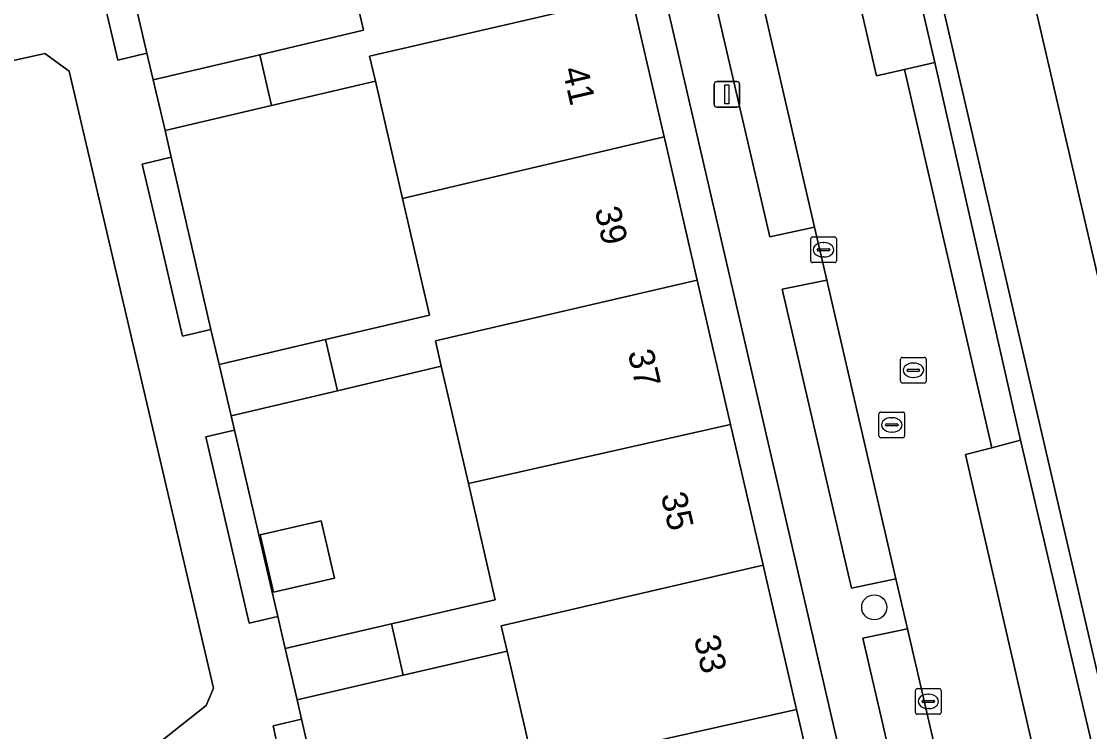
# Model space of a CAD drawing. Extents: x 156412 to 157779, y 382335 to 383768.
# Drawn here: x 156925.07 to 156966.74, y 383067.34 to 383095.03 of the extents above; entities that cross this region are included whole.
import ezdxf

# ---------------------------------------------------------------- set-up
doc = ezdxf.new("R2010")
doc.units = 0
for name, color, linetype in [('IMGEO_Berm_groen', 7, 'Continuous'), ('IMGEO_Berm_open', 7, 'Continuous'), ('IMGEO_Boom', 7, 'Continuous'), ('IMGEO_Erf', 7, 'Continuous'), ('IMGEO_Fietspad_gesloten', 7, 'Continuous'), ('IMGEO_Groenvoorziening', 7, 'Continuous'), ('IMGEO_Haag', 7, 'Continuous'), ('IMGEO_Kolk', 7, 'Continuous'), ('IMGEO_Lichtmast', 7, 'Continuous'), ('IMGEO_Pand', 7, 'Continuous'), ('IMGEO_Pand_nummerreeks', 7, 'Continuous'), ('IMGEO_Parkeervlak_open', 7, 'Continuous'), ('IMGEO_Rijbaan_lokaal_gesloten', 7, 'Continuous'), ('IMGEO_Rioolput', 7, 'Continuous'), ('IMGEO_Voetpad_open', 7, 'Continuous')]:
    doc.layers.add(name, color=color, linetype=linetype)

msp = doc.modelspace()

# ---------------------------------------------------------------- linework, layer by layer
at = {"layer": 'IMGEO_Berm_groen'}
msp.add_lwpolyline([(156961.894, 383121.934), (156960.392, 383128.494), (156960.249, 383129.114), (156956.998, 383128.424), (156976.896, 383042.722), (156978.21, 383036.937), (156979.748, 383030.207)], dxfattribs=at)
at = {"layer": 'IMGEO_Berm_open'}
msp.add_lwpolyline([(156960.7, 383093.429), (156959.518, 383093.157), (156962.929, 383078.41), (156964.042, 383078.699)], close=True, dxfattribs=at)
at = {"layer": 'IMGEO_Boom'}
msp.add_circle((156958.336, 383072.189), 0.489, dxfattribs=at)
at = {"layer": 'IMGEO_Erf'}
for points in [[(156944.482, 383120.619), (156935.868, 383123.785), (156935.441, 383122.675), (156936.383, 383122.32), (156943.393, 383119.681), (156945.012, 383112.686), (156946.295, 383107.14), (156947.592, 383101.536), (156948.865, 383096.039), (156950.137, 383090.537), (156950.163, 383090.429), (156951.432, 383084.946), (156952.735, 383079.313), (156954.003, 383073.835), (156955.306, 383068.207), (156956.573, 383062.732), (156957.857, 383057.182), (156957.895, 383057.017), (156959.187, 383051.436), (156960.408, 383051.718)], [(156937.364, 383099.238), (156936.307, 383103.808), (156932.258, 383102.854), (156928.092, 383101.872), (156929.966, 383093.793), (156930.21, 383092.757), (156934.367, 383093.735), (156938.417, 383094.687)], [(156928.092, 383101.872), (156926.935, 383101.599), (156928.834, 383093.527), (156929.966, 383093.793)], [(156926.93, 383093.098), (156925.984, 383093.777), (156917.174, 383091.826), (156925.855, 383063.273), (156932.278, 383068.364), (156932.558, 383069.033)], [(156939.934, 383088.129), (156938.877, 383092.699), (156934.827, 383091.749), (156930.674, 383090.774), (156930.916, 383089.738), (156932.466, 383083.023), (156932.787, 383081.655), (156936.937, 383082.628), (156940.987, 383083.578)], [(156930.916, 383089.738), (156929.785, 383089.473), (156930.418, 383086.773), (156931.358, 383082.763), (156932.466, 383083.023)], [(156942.504, 383077.02), (156941.447, 383081.59), (156937.398, 383080.635), (156933.256, 383079.658), (156933.388, 383079.097), (156935.073, 383071.831), (156935.364, 383070.577), (156939.502, 383071.538), (156943.554, 383072.479)], [(156933.388, 383079.097), (156932.27, 383078.835), (156932.982, 383075.772), (156933.957, 383071.572), (156935.073, 383071.831)], [(156934.384, 383075.014), (156936.767, 383075.565), (156937.284, 383073.329), (156934.9, 383072.779)], [(156945.073, 383065.911), (156944.016, 383070.481), (156939.963, 383069.542), (156935.822, 383068.583), (156935.996, 383067.826), (156937.646, 383060.695), (156937.934, 383059.455), (156942.074, 383060.418), (156946.126, 383061.36)], [(156935.996, 383067.826), (156934.888, 383067.568), (156935.001, 383067.082), (156936.546, 383060.439), (156937.646, 383060.695)]]:
    msp.add_lwpolyline(points, close=True, dxfattribs=at)
at = {"layer": 'IMGEO_Fietspad_gesloten'}
msp.add_lwpolyline([(156979.748, 383030.207), (156978.21, 383036.937), (156976.896, 383042.722), (156956.998, 383128.424), (156956.546, 383130.37), (156955.674, 383134.126), (156940.9, 383198.361), (156937.468, 383197.57), (156952.257, 383133.383), (156953.127, 383129.634), (156953.568, 383127.732), (156973.443, 383042.041), (156976.279, 383030.186), (156976.49, 383029.242), (156976.733, 383028.151)], dxfattribs=at)
at = {"layer": 'IMGEO_Groenvoorziening'}
msp.add_lwpolyline([(156953.568, 383127.732), (156953.377, 383127.689), (156952.823, 383127.564), (156955.248, 383116.782), (156960.7, 383093.429), (156964.042, 383078.699), (156968.17, 383061.165), (156971.481, 383046.514), (156975.636, 383029.052), (156976.28, 383029.196), (156976.49, 383029.242), (156976.279, 383030.186), (156973.443, 383042.041)], close=True, dxfattribs=at)
at = {"layer": 'IMGEO_Haag'}
msp.add_lwpolyline([(156953.568, 383127.732), (156953.377, 383127.689), (156952.823, 383127.564), (156955.248, 383116.782), (156960.7, 383093.429), (156964.042, 383078.699), (156968.17, 383061.165), (156971.481, 383046.514), (156975.636, 383029.052), (156976.28, 383029.196), (156976.49, 383029.242), (156976.279, 383030.186), (156973.443, 383042.041)], close=True, dxfattribs=at)
at = {"layer": 'IMGEO_Kolk'}
for p, q in [((156955.858, 383085.702), (156955.858, 383086.554)), ((156955.933, 383086.628), (156956.785, 383086.628)), ((156956.346, 383086.408), (156956.371, 383086.408)), ((156956.859, 383086.554), (156956.859, 383085.702)), ((156956.117, 383086.122), (156956.117, 383086.134)), ((156956.555, 383086.085), (156956.157, 383086.085)), ((156956.16, 383086.171), (156956.558, 383086.171)), ((156956.369, 383085.848), (156956.344, 383085.848)), ((156956.601, 383086.134), (156956.601, 383086.122)), ((156956.785, 383085.628), (156955.933, 383085.628)), ((156959.945, 383068.092), (156959.945, 383068.944)), ((156960.02, 383069.018), (156960.872, 383069.018)), ((156960.433, 383068.798), (156960.458, 383068.798)), ((156960.946, 383068.944), (156960.946, 383068.092)), ((156960.204, 383068.512), (156960.204, 383068.524)), ((156960.642, 383068.475), (156960.244, 383068.475)), ((156960.247, 383068.561), (156960.645, 383068.561)), ((156960.688, 383068.524), (156960.688, 383068.512)), ((156960.872, 383068.018), (156960.02, 383068.018)), ((156960.456, 383068.238), (156960.431, 383068.238))]:
    msp.add_line(p, q, dxfattribs=at)
for points in [[(156955.858, 383085.702), (156955.858, 383086.554)], [(156955.933, 383086.628), (156956.785, 383086.628)], [(156956.859, 383086.554), (156956.859, 383085.702)], [(156956.785, 383085.628), (156955.933, 383085.628)], [(156959.945, 383068.092), (156959.945, 383068.944)], [(156960.02, 383069.018), (156960.872, 383069.018)], [(156960.946, 383068.944), (156960.946, 383068.092)], [(156960.872, 383068.018), (156960.02, 383068.018)]]:
    msp.add_lwpolyline(points, dxfattribs=at)
for centre, radius, start, end in [((156955.935, 383086.552), 0.0765, 91.552, 178.448), ((156955.935, 383086.552), 0.0765, 91.552, 178.448), ((156956.783, 383086.552), 0.0765, 1.552, 88.448), ((156956.783, 383086.552), 0.0765, 1.552, 88.448), ((156956.157, 383086.131), 0.0403, 85.8775, 175.7526), ((156956.154, 383086.121), 0.0366, 178.938, 274.7102), ((156956.558, 383086.128), 0.043, 264.8664, 352.4533), ((156956.562, 383086.133), 0.0386, 1.7309, 96.639), ((156955.935, 383085.704), 0.0765, 181.552, 268.448), ((156955.935, 383085.704), 0.0765, 181.552, 268.448), ((156956.783, 383085.704), 0.0765, 271.552, 358.448), ((156956.783, 383085.704), 0.0765, 271.552, 358.448), ((156960.022, 383068.942), 0.0765, 91.552, 178.448), ((156960.022, 383068.942), 0.0765, 91.552, 178.448), ((156960.87, 383068.942), 0.0765, 1.552, 88.448), ((156960.87, 383068.942), 0.0765, 1.552, 88.448), ((156960.244, 383068.521), 0.0403, 85.8775, 175.7526), ((156960.241, 383068.511), 0.0366, 178.938, 274.7102), ((156960.645, 383068.518), 0.043, 264.8664, 352.4533), ((156960.649, 383068.523), 0.0386, 1.7309, 96.639), ((156960.022, 383068.094), 0.0765, 181.552, 268.448), ((156960.022, 383068.094), 0.0765, 181.552, 268.448), ((156960.87, 383068.094), 0.0765, 271.552, 358.448), ((156960.87, 383068.094), 0.0765, 271.552, 358.448)]:
    msp.add_arc(centre, radius, start, end, dxfattribs=at)
for centre, major_axis, ratio, start_param, end_param in [((156956.345, 383086.128), (-0.387, 0.002), 0.722429, 4.712389, 7.853982), ((156956.37, 383086.128), (-0.39, 0.002), 0.717154, 1.570796, 4.712389), ((156960.432, 383068.518), (-0.387, 0.002), 0.722429, 4.712389, 7.853982), ((156960.457, 383068.518), (-0.39, 0.002), 0.717154, 1.570796, 4.712389)]:
    msp.add_ellipse(centre, major_axis=major_axis, ratio=ratio, start_param=start_param, end_param=end_param, dxfattribs=at)
at = {"layer": 'IMGEO_Lichtmast'}
for p, q in [((156952.094, 383091.789), (156952.094, 383092.589)), ((156952.094, 383092.589), (156952.094, 383091.789)), ((156952.194, 383092.689), (156952.984, 383092.689)), ((156952.984, 383092.689), (156952.194, 383092.689)), ((156953.084, 383092.589), (156953.084, 383091.789)), ((156953.084, 383091.789), (156953.084, 383092.589)), ((156952.984, 383091.689), (156952.194, 383091.689)), ((156952.194, 383091.689), (156952.984, 383091.689))]:
    msp.add_line(p, q, dxfattribs=at)
msp.add_lwpolyline([(156952.514, 383092.564), (156952.664, 383092.564), (156952.664, 383091.814), (156952.514, 383091.814), (156952.514, 383092.564)], dxfattribs=at)
for centre, start, end in [((156952.194, 383092.589), 90, 180), ((156952.194, 383092.589), 90, 180), ((156952.984, 383092.589), 0, 90), ((156952.984, 383092.589), 360, 90), ((156952.194, 383091.789), 180, 270), ((156952.194, 383091.789), 180, 270), ((156952.984, 383091.789), 270, 0), ((156952.984, 383091.789), 270, 0)]:
    msp.add_arc(centre, 0.1, start, end, dxfattribs=at)
at = {"layer": 'IMGEO_Pand'}
for points in [[(156937.364, 383099.238), (156938.417, 383094.687), (156934.367, 383093.735), (156934.827, 383091.749), (156938.877, 383092.699), (156938.649, 383093.684), (156948.865, 383096.039), (156947.592, 383101.536)], [(156948.865, 383096.039), (156938.649, 383093.684), (156938.877, 383092.699), (156939.934, 383088.129), (156950.137, 383090.537)], [(156934.367, 383093.735), (156930.21, 383092.757), (156930.674, 383090.774), (156934.827, 383091.749)], [(156951.432, 383084.946), (156950.163, 383090.429), (156950.137, 383090.537), (156939.934, 383088.129), (156940.987, 383083.578), (156936.937, 383082.628), (156937.398, 383080.635), (156941.447, 383081.59), (156941.219, 383082.575)], [(156941.447, 383081.59), (156942.504, 383077.02), (156952.735, 383079.313), (156951.432, 383084.946), (156941.219, 383082.575)], [(156937.398, 383080.635), (156936.937, 383082.628), (156932.787, 383081.655), (156933.256, 383079.658)], [(156954.003, 383073.835), (156952.735, 383079.313), (156942.504, 383077.02), (156943.554, 383072.479), (156939.502, 383071.538), (156939.963, 383069.542), (156944.016, 383070.481), (156943.788, 383071.465)], [(156934.384, 383075.014), (156934.9, 383072.779), (156937.284, 383073.329), (156936.767, 383075.565)], [(156954.003, 383073.835), (156943.788, 383071.465), (156944.016, 383070.481), (156945.073, 383065.911), (156955.306, 383068.207)], [(156939.963, 383069.542), (156939.502, 383071.538), (156935.364, 383070.577), (156935.822, 383068.583)], [(156942.074, 383060.418), (156942.535, 383058.427), (156946.586, 383059.372), (156946.358, 383060.356), (156956.573, 383062.732), (156955.306, 383068.207), (156945.073, 383065.911), (156946.126, 383061.36)]]:
    msp.add_lwpolyline(points, close=True, dxfattribs=at)
at = {"layer": 'IMGEO_Parkeervlak_open'}
for points in [[(156955.248, 383116.782), (156954.128, 383116.462), (156953.06, 383116.157), (156958.429, 383092.907), (156959.518, 383093.157), (156960.7, 383093.429)], [(156953.415, 383098.214), (156951.67, 383097.836), (156954.269, 383086.631), (156956.007, 383087.008)], [(156956.484, 383084.945), (156954.74, 383084.598), (156957.445, 383072.932), (156959.176, 383073.305)], [(156968.17, 383061.165), (156964.042, 383078.699), (156962.929, 383078.41), (156961.891, 383078.141), (156965.925, 383060.637), (156966.982, 383060.886)], [(156959.629, 383071.348), (156957.898, 383070.98), (156961.859, 383053.897), (156963.582, 383054.257)]]:
    msp.add_lwpolyline(points, close=True, dxfattribs=at)
at = {"layer": 'IMGEO_Rijbaan_lokaal_gesloten'}
for points in [[(156896.864, 383335.104), (156896.934, 383334.801), (156897.582, 383334.37), (156898.278, 383333.72), (156899.091, 383332.546), (156899.456, 383331.586), (156899.997, 383329.378), (156926.194, 383216.018), (156930.791, 383196.032), (156947.571, 383123.479), (156948.35, 383120.113), (156949.863, 383113.57), (156950.369, 383111.384), (156953.018, 383099.928), (156953.415, 383098.214), (156956.007, 383087.008), (156956.484, 383084.945), (156959.176, 383073.305), (156959.629, 383071.348), (156963.582, 383054.257), (156964.004, 383052.43), (156964.687, 383049.478), (156965.83, 383044.537), (156968.657, 383032.312)], [(156965.925, 383060.637), (156961.891, 383078.141), (156962.929, 383078.41), (156959.518, 383093.157), (156958.429, 383092.907), (156953.06, 383116.157), (156954.128, 383116.462), (156951.623, 383127.292), (156951.172, 383129.244), (156947.579, 383144.789), (156946.573, 383144.543), (156941.147, 383167.764), (156942.214, 383168.034), (156939.09, 383181.564), (156938.007, 383181.326), (156932.468, 383205.353)]]:
    msp.add_lwpolyline(points, dxfattribs=at)
at = {"layer": 'IMGEO_Rioolput'}
for p, q in [((156959.363, 383081.006), (156959.363, 383081.858)), ((156959.438, 383081.932), (156960.29, 383081.932)), ((156959.851, 383081.712), (156959.876, 383081.712)), ((156960.364, 383081.858), (156960.364, 383081.006)), ((156959.622, 383081.426), (156959.622, 383081.438)), ((156960.06, 383081.389), (156959.662, 383081.389)), ((156959.665, 383081.475), (156960.063, 383081.475)), ((156960.106, 383081.438), (156960.106, 383081.426)), ((156960.29, 383080.932), (156959.438, 383080.932)), ((156959.874, 383081.152), (156959.849, 383081.152)), ((156958.522, 383078.875), (156958.522, 383079.727)), ((156958.597, 383079.801), (156959.449, 383079.801)), ((156959.01, 383079.581), (156959.035, 383079.581)), ((156959.523, 383079.727), (156959.523, 383078.875)), ((156958.781, 383079.295), (156958.781, 383079.307)), ((156959.219, 383079.258), (156958.821, 383079.258)), ((156958.824, 383079.344), (156959.222, 383079.344)), ((156959.265, 383079.307), (156959.265, 383079.295)), ((156959.449, 383078.801), (156958.597, 383078.801)), ((156959.033, 383079.021), (156959.008, 383079.021))]:
    msp.add_line(p, q, dxfattribs=at)
for points in [[(156959.363, 383081.006), (156959.363, 383081.858)], [(156959.438, 383081.932), (156960.29, 383081.932)], [(156960.364, 383081.858), (156960.364, 383081.006)], [(156960.29, 383080.932), (156959.438, 383080.932)], [(156958.522, 383078.875), (156958.522, 383079.727)], [(156958.597, 383079.801), (156959.449, 383079.801)], [(156959.523, 383079.727), (156959.523, 383078.875)], [(156959.449, 383078.801), (156958.597, 383078.801)]]:
    msp.add_lwpolyline(points, dxfattribs=at)
for centre, radius, start, end in [((156959.44, 383081.856), 0.0765, 91.552, 178.448), ((156959.44, 383081.856), 0.0765, 91.552, 178.448), ((156960.288, 383081.856), 0.0765, 1.552, 88.448), ((156960.288, 383081.856), 0.0765, 1.552, 88.448), ((156959.662, 383081.435), 0.0403, 85.8775, 175.7526), ((156959.659, 383081.425), 0.0366, 178.938, 274.7102), ((156960.063, 383081.432), 0.043, 264.8664, 352.4533), ((156960.067, 383081.437), 0.0386, 1.7309, 96.639), ((156959.44, 383081.008), 0.0765, 181.552, 268.448), ((156959.44, 383081.008), 0.0765, 181.552, 268.448), ((156960.288, 383081.008), 0.0765, 271.552, 358.448), ((156960.288, 383081.008), 0.0765, 271.552, 358.448), ((156958.599, 383079.725), 0.0765, 91.552, 178.448), ((156958.599, 383079.725), 0.0765, 91.552, 178.448), ((156959.447, 383079.725), 0.0765, 1.552, 88.448), ((156959.447, 383079.725), 0.0765, 1.552, 88.448), ((156958.821, 383079.304), 0.0403, 85.8775, 175.7526), ((156958.818, 383079.294), 0.0366, 178.938, 274.7102), ((156959.222, 383079.301), 0.043, 264.8664, 352.4533), ((156959.226, 383079.306), 0.0386, 1.7309, 96.639), ((156958.599, 383078.877), 0.0765, 181.552, 268.448), ((156958.599, 383078.877), 0.0765, 181.552, 268.448), ((156959.447, 383078.877), 0.0765, 271.552, 358.448), ((156959.447, 383078.877), 0.0765, 271.552, 358.448)]:
    msp.add_arc(centre, radius, start, end, dxfattribs=at)
for centre, major_axis, ratio, start_param, end_param in [((156959.85, 383081.432), (-0.387, 0.002), 0.722429, 4.712389, 7.853982), ((156959.875, 383081.432), (-0.39, 0.002), 0.717154, 1.570796, 4.712389), ((156959.009, 383079.301), (-0.387, 0.002), 0.722429, 4.712389, 7.853982), ((156959.034, 383079.301), (-0.39, 0.002), 0.717154, 1.570796, 4.712389)]:
    msp.add_ellipse(centre, major_axis=major_axis, ratio=ratio, start_param=start_param, end_param=end_param, dxfattribs=at)
at = {"layer": 'IMGEO_Voetpad_open'}
for points in [[(156895.853, 383330.962), (156896.506, 383327.947), (156906.748, 383283.693), (156907.427, 383280.76), (156914.547, 383250), (156922.376, 383216.171), (156922.95, 383213.682), (156923.279, 383212.251), (156927.208, 383195.206), (156939.055, 383143.808), (156939.868, 383140.195), (156943.025, 383126.762), (156944.482, 383120.619), (156960.408, 383051.718), (156961.085, 383048.791), (156964.964, 383032.009), (156965.291, 383030.587), (156966.27, 383026.397)], [(156961.859, 383053.897), (156957.898, 383070.98), (156959.629, 383071.348), (156959.176, 383073.305), (156957.445, 383072.932), (156954.74, 383084.598), (156956.484, 383084.945), (156956.007, 383087.008), (156954.269, 383086.631), (156951.67, 383097.836), (156953.415, 383098.214), (156953.018, 383099.928), (156951.273, 383099.549), (156948.621, 383110.988), (156950.369, 383111.384), (156949.863, 383113.57), (156948.116, 383113.168), (156946.764, 383118.997), (156946.592, 383119.743), (156948.35, 383120.113), (156947.571, 383123.479), (156945.817, 383123.097), (156929.061, 383195.633)], [(156935.001, 383067.082), (156934.888, 383067.568), (156935.996, 383067.826), (156935.822, 383068.583), (156935.364, 383070.577), (156935.073, 383071.831), (156933.957, 383071.572), (156932.982, 383075.772), (156932.27, 383078.835), (156933.388, 383079.097), (156933.256, 383079.658), (156932.787, 383081.655), (156932.466, 383083.023), (156931.358, 383082.763), (156930.418, 383086.773), (156929.785, 383089.473), (156930.916, 383089.738), (156930.674, 383090.774), (156930.21, 383092.757), (156929.966, 383093.793), (156928.834, 383093.527), (156926.935, 383101.599)]]:
    msp.add_lwpolyline(points, dxfattribs=at)
msp.add_lwpolyline([(156917.174, 383091.826), (156925.984, 383093.777), (156926.93, 383093.098), (156932.558, 383069.033), (156932.278, 383068.364), (156925.855, 383063.273)], close=True, dxfattribs=at)

# ---------------------------------------------------------------- texts
at = {"layer": 'IMGEO_Pand_nummerreeks'}
for s, p in [('41', (156946.165, 383093.157)), ('39', (156947.429, 383087.698)), ('37', (156948.718, 383082.13)), ('35', (156950.006, 383076.561)), ('33', (156951.295, 383070.992))]:
    msp.add_text(s, height=1, rotation=283.0306, dxfattribs=at).set_placement(p)

doc.saveas('drawing.dxf')
